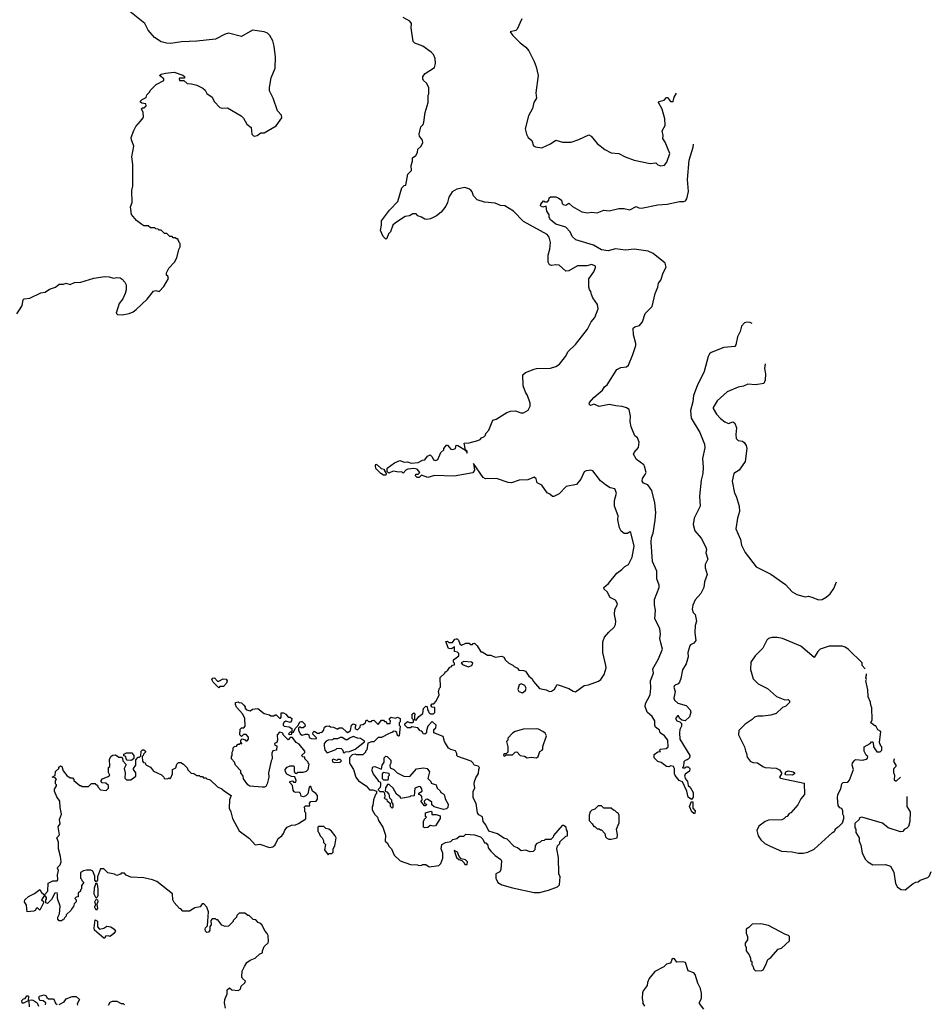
# Model space of a CAD drawing. Extents: x 2086813 to 2278017, y 548126 to 753336.
# Tile 441 of 461: x 2245740 to 2254146, y 691971 to 701050. Entities that reach past the tile are written whole.
import ezdxf

# ---------------------------------------------------------------- set-up
doc = ezdxf.new("R2010")
doc.units = 0

msp = doc.modelspace()

# ---------------------------------------------------------------- linework, layer by layer
at = {"layer": '0CON10XD'}
for points in [[(2245715, 698337.5), (2245745, 698382.5), (2245763.3, 698415), (2245773, 698467), (2245780, 698475), (2245835, 698482.5), (2245935, 698530), (2245975, 698537.5), (2246013.9, 698566.1), (2246070, 698585), (2246105, 698610), (2246145, 698610), (2246165, 698620), (2246205, 698608.8), (2246245, 698626.7), (2246305, 698628.6), (2246425, 698667.5), (2246525, 698682.9), (2246565, 698680), (2246605, 698666), (2246635, 698673.8), (2246665, 698668.8), (2246685, 698657.5), (2246709.3, 698629.3), (2246722.5, 698605), (2246721.7, 698558.3), (2246712.5, 698525), (2246690, 698475), (2246658.3, 698431.7), (2246630, 698345), (2246643, 698333), (2246685, 698330), (2246749.3, 698340.7), (2246785, 698357.5), (2246815, 698377.5), (2246916.4, 698473.6), (2246975, 698547.5), (2246995, 698552.5), (2247025, 698542.5), (2247068.8, 698591.2), (2247113.3, 698665), (2247107.5, 698685), (2247092.5, 698695), (2247092.5, 698715), (2247115, 698760), (2247166.4, 698813.6), (2247190, 698855), (2247208.3, 698931.7), (2247220, 698955), (2247220, 698985), (2247210, 698995), (2247198.3, 699028.3), (2247185, 699030), (2247175, 699040), (2247155, 699040), (2247145, 699050), (2247125, 699050), (2247097, 699077), (2247075, 699080), (2247045, 699110), (2247025, 699110), (2247018.3, 699118.3), (2246995, 699120), (2246985, 699130), (2246945, 699130), (2246925, 699150), (2246885, 699150), (2246865, 699160), (2246817, 699197), (2246772.5, 699255), (2246763.3, 699325), (2246777.5, 699365), (2246773.3, 699475), (2246782.5, 699515), (2246783.3, 699605), (2246783.3, 699715), (2246773.9, 699783.9), (2246792.5, 699885), (2246770.7, 699940.7), (2246767.5, 699965), (2246791.7, 700028.3), (2246812.5, 700065), (2246852.5, 700115), (2246880, 700145), (2246882.5, 700155), (2246877.5, 700195), (2246863, 700227), (2246871.7, 700238.3), (2246885, 700237.5), (2246906.7, 700255), (2246903, 700273), (2246865, 700280), (2246855, 700290), (2246855, 700300), (2246870, 700315), (2246906.4, 700333.6), (2246911.7, 700358.3), (2246938.3, 700381.7), (2246941.7, 700398.3), (2246997, 700453), (2247069.3, 700490.7), (2247070, 700505), (2247030, 700535), (2247045, 700547.5), (2247085, 700557.5), (2247165, 700567.5), (2247245, 700540), (2247260, 700525), (2247258.3, 700511.7), (2247215, 700510), (2247210, 700505), (2247215, 700490), (2247255, 700490), (2247285, 700462.5), (2247325, 700460), (2247375, 700446.7), (2247429.1, 700419.1), (2247449.4, 700399.4), (2247465, 700370), (2247515.9, 700335.9), (2247534.2, 700294.2), (2247585, 700240.8), (2247605.9, 700234.1), (2247657, 700237), (2247783, 700163), (2247803, 700143), (2247835, 700087.5), (2247873.3, 700055), (2247882, 699995), (2247895, 699978.8), (2247905, 699976), (2247928.3, 699981.7), (2247965, 700007.5), (2247995, 700007.5), (2248105, 700072.5), (2248157.5, 700145), (2248155, 700170), (2248118.3, 700208.3), (2248077.5, 700325), (2248043.6, 700393.6), (2248043.3, 700425), (2248060, 700515), (2248096.1, 700603.9), (2248098, 700705), (2248088, 700805), (2248074.1, 700854.1), (2248046.2, 700905), (2248025, 700926.2), (2247995, 700938), (2247885.9, 700954.1), (2247785, 700894.3), (2247665, 700925.8), (2247635, 700917.5), (2247545, 700870), (2247375, 700851.4), (2247233, 700847), (2247135, 700832), (2247095, 700833.8), (2247045, 700846.7), (2246982.5, 700885), (2246923.9, 700953.9), (2246893.3, 701015), (2246755.8, 701125.8)], [(2249235, 696877.5), (2249185, 696886.7), (2249145, 696870), (2249130, 696885), (2249130, 696915), (2249195, 696962.5), (2249245, 696986.7), (2249285, 696968.8), (2249315, 696972.5), (2249350.5, 696960.5), (2249413, 696967), (2249455, 696987.5), (2249475, 696990), (2249500, 697025), (2249525, 697037.5), (2249545, 697020), (2249555, 696990), (2249575, 696986.7), (2249595, 696993.3), (2249625, 697060), (2249650, 697085), (2249650, 697095), (2249675, 697127.5), (2249686.4, 697126.4), (2249715, 697090), (2249735, 697087.5), (2249760, 697095), (2249763.6, 697126.4), (2249780, 697125), (2249850, 697080), (2249867, 697053), (2249865, 697070), (2249850, 697080), (2249840, 697145), (2249885, 697147.5), (2249965, 697170), (2249985, 697177.5), (2250000, 697195), (2250020, 697205), (2250035, 697220), (2250037.5, 697235), (2250066.7, 697265), (2250103.9, 697356.1), (2250133.6, 697366.4), (2250231.7, 697428.3), (2250265, 697440), (2250313, 697443), (2250360, 697425), (2250385, 697423.3), (2250429.3, 697450.7), (2250447.5, 697485), (2250447, 697513), (2250423.6, 697583.6), (2250404.1, 697614.1), (2250381.2, 697675), (2250380, 697775), (2250403, 697797), (2250483.6, 697826.4), (2250505, 697832.5), (2250635, 697837.5), (2250685, 697852.5), (2250716.4, 697873.6), (2250773.3, 697945), (2250798.3, 697991.7), (2250863.9, 698056.1), (2250976.7, 698195), (2251010, 698265), (2251042.5, 698305), (2251073.8, 698385), (2251068.8, 698425), (2251026.4, 698486.4), (2251012.5, 698515), (2251007.5, 698545), (2250993, 698563), (2250986.7, 698585), (2250988.3, 698661.7), (2251033.6, 698726.4), (2251050, 698765), (2251048.3, 698778.3), (2251015, 698791.2), (2250968.8, 698781.2), (2250885, 698780), (2250805, 698733.8), (2250775, 698732.5), (2250715, 698785.6), (2250685, 698789.4), (2250645, 698782), (2250625, 698790), (2250614.3, 698814.3), (2250612.4, 698877.6), (2250627.8, 698935), (2250634.4, 698995), (2250621.9, 699045), (2250605, 699067.8), (2250385, 699187.8), (2250294.2, 699285), (2250215, 699334), (2250175, 699337.5), (2250125, 699357.1), (2250025, 699368), (2249958.8, 699388.8), (2249924.3, 699424.3), (2249913.9, 699463.9), (2249899.6, 699479.5), (2249881.7, 699491.7), (2249845, 699501.2), (2249771.2, 699488.8), (2249728.8, 699461.2), (2249696.7, 699415), (2249686.2, 699365), (2249668.3, 699331.7), (2249627.5, 699275), (2249585, 699240), (2249527, 699213), (2249495, 699207.5), (2249475, 699210), (2249445, 699230), (2249411.7, 699241.7), (2249395, 699260), (2249365, 699260), (2249335, 699242.5), (2249295, 699233.8), (2249205, 699178), (2249180, 699155), (2249158.8, 699095), (2249140, 699075), (2249127, 699033), (2249115, 699027.5), (2249090.3, 699050.3), (2249067.5, 699105), (2249077.5, 699155), (2249076.7, 699195), (2249151.2, 699295), (2249226.7, 699375), (2249265, 699500), (2249285, 699520), (2249300, 699525), (2249320, 699625), (2249351.7, 699658.3), (2249350, 699705), (2249362.5, 699745), (2249363.3, 699775), (2249393, 699797), (2249407.5, 699825), (2249412.5, 699855), (2249439.3, 699880.7), (2249456.7, 699913.3), (2249455, 699940), (2249427.5, 699975), (2249423.3, 699995), (2249438.3, 700061.7), (2249460, 700085), (2249467.5, 700105), (2249480, 700195), (2249507.5, 700285), (2249507.5, 700355), (2249512.5, 700365), (2249512.5, 700425), (2249492.5, 700465), (2249465, 700490), (2249457.5, 700505), (2249457.5, 700525), (2249477.5, 700555), (2249565, 700610), (2249575.8, 700645), (2249571.2, 700691.2), (2249555, 700730), (2249535, 700751.2), (2249457.5, 700805), (2249382.5, 700835), (2249369.3, 700849.3), (2249351.2, 700975), (2249353.3, 701015), (2249337.5, 701035), (2249275, 701070)], [(2250371.7, 701058.3), (2250327.7, 700962.3), (2250315, 700950), (2250263.3, 700936.7), (2250285, 700906.7), (2250355.8, 700835.8), (2250405.8, 700795.8), (2250433.6, 700763.6), (2250483.9, 700663.9), (2250503.8, 700615), (2250522.5, 700535), (2250500, 700375), (2250505.8, 700325), (2250480, 700285), (2250467.7, 700232.3), (2250431.2, 700165), (2250401.4, 700045), (2250413.2, 699993.2), (2250428.8, 699965), (2250461.2, 699935), (2250478.3, 699888.3), (2250495, 699878.8), (2250555, 699868.8), (2250635, 699904), (2250685, 699938), (2250745, 699921.2), (2250825, 699921.2), (2250897.5, 699945), (2250989.6, 699989.5), (2251011.2, 699975), (2251065, 699908.8), (2251135, 699853.8), (2251195, 699822), (2251265, 699816.2), (2251324.3, 699784.3), (2251405, 699756), (2251554.1, 699724.1), (2251605, 699730), (2251625, 699711.2), (2251652.7, 699702.7), (2251685, 699710), (2251708.8, 699735), (2251735.8, 699815), (2251691.7, 699921.7), (2251670, 699955), (2251673, 699983), (2251663.8, 700025), (2251691.2, 700075), (2251687.5, 700135), (2251665.4, 700225), (2251629.2, 700285), (2251634.5, 700295.5), (2251683, 700306.9), (2251705, 700332), (2251715, 700331.2), (2251742.5, 700295), (2251766, 700295), (2251775.8, 700335), (2251797.6, 700372.6)], [(2252493.3, 698247.9), (2252475, 698256.8), (2252445, 698261.2), (2252425, 698255.6), (2252394.7, 698225.3), (2252384.7, 698175.3), (2252357.9, 698125), (2252345, 698052.5), (2252336, 698035), (2252232, 698028.1), (2252117.6, 697982.4), (2252101.8, 697968.2), (2252089.6, 697945), (2252052.2, 697805), (2251985.8, 697675), (2251953.4, 697585), (2251946.1, 697525), (2251925.3, 697445), (2251932.3, 697375), (2252011.8, 697245), (2252055.7, 697135.7), (2252058.3, 697101.7), (2252037.8, 697005), (2252042.9, 696925), (2252039.5, 696865), (2252023.6, 696805), (2252007.3, 696655), (2252015.5, 696565), (2251960.4, 696455), (2251949.5, 696395), (2251966.9, 696336.9), (2252025, 696269.2), (2252068.6, 696185), (2252074.2, 696165), (2252067.5, 696135), (2252085.8, 696075.8), (2252061.2, 696025), (2252061.2, 695995), (2252079.7, 695935), (2252055.6, 695865), (2252050, 695815), (2252020.6, 695759.4), (2251968.3, 695701.7), (2251948.3, 695651.7), (2251941.2, 695615), (2251950, 695585), (2251967.5, 695565), (2251980, 695505), (2251968.8, 695465), (2251964.3, 695395), (2251974.2, 695325.8), (2251955, 695301.2), (2251926.7, 695285), (2251920, 695275), (2251902.5, 695215), (2251904.2, 695175), (2251885, 695110), (2251853.1, 695055), (2251838.1, 694975), (2251825, 694940), (2251811.2, 694925), (2251779.7, 694910.3), (2251772.9, 694895), (2251784.4, 694855), (2251772.5, 694795), (2251778.8, 694775), (2251808.3, 694748.3), (2251886.7, 694725), (2251923.8, 694685), (2251930, 694665), (2251917.3, 694622.7), (2251875, 694583.3), (2251845, 694590), (2251825, 694610), (2251815, 694630), (2251805, 694630), (2251787.5, 694605), (2251800, 694585), (2251827, 694577), (2251841.7, 694561.7), (2251843.8, 694535), (2251828.8, 694505), (2251823.3, 694475), (2251827, 694417), (2251920, 694265), (2251916.1, 694243.9), (2251905, 694230), (2251893.6, 694226.4), (2251875, 694220), (2251863, 694207), (2251860, 694165), (2251852.5, 694155), (2251855, 694150), (2251875, 694150), (2251885, 694160), (2251905, 694160), (2251920, 694145), (2251915, 694120), (2251877, 694093), (2251870, 694075), (2251879.3, 694049.3), (2251897.5, 694025), (2251905, 693990), (2251923, 693973), (2251950, 693925), (2251949.3, 693880.7), (2251935, 693860), (2251905, 693880), (2251891.2, 693935), (2251853, 694023), (2251820, 694035), (2251785, 694080), (2251777.5, 694095), (2251777.5, 694145), (2251770, 694165), (2251745, 694170), (2251725, 694160), (2251703, 694163), (2251655, 694200), (2251625, 694210), (2251590, 694245), (2251590, 694275), (2251625, 694297.5), (2251648.3, 694301.7), (2251640, 694315), (2251650, 694325), (2251701.7, 694328.3), (2251720, 694345), (2251717, 694407), (2251685, 694447.5), (2251647.5, 694475), (2251639.3, 694499.3), (2251603.8, 694525), (2251596.2, 694545), (2251597.5, 694585), (2251572.5, 694625), (2251527.5, 694665), (2251508.3, 694718.3), (2251511.2, 694745), (2251553.3, 694825), (2251561.2, 694885), (2251556.7, 694955), (2251586, 695025), (2251577.1, 695065), (2251628.2, 695151.7), (2251667.1, 695245), (2251653.3, 695305), (2251641.4, 695345), (2251648.8, 695385), (2251644, 695435), (2251596, 695525), (2251603.8, 695605), (2251594.2, 695655), (2251594, 695705), (2251637, 695813), (2251638, 695835), (2251616.4, 695893.6), (2251616, 695965), (2251574.3, 696055), (2251562.2, 696232.2), (2251565.4, 696275), (2251580.8, 696315), (2251601.4, 696435), (2251605.3, 696505.2), (2251596.2, 696595), (2251568.3, 696708.3), (2251531.2, 696761.2), (2251493.3, 696775), (2251478.6, 696795), (2251482.2, 696817.8), (2251508.6, 696855), (2251515.6, 696875), (2251502.6, 696932.6), (2251494, 696945), (2251426.9, 696995), (2251398.6, 697045), (2251405, 697060), (2251447.5, 697105), (2251451.2, 697155), (2251437.5, 697195), (2251413.9, 697213.9), (2251380, 697295), (2251369.2, 697345), (2251371.2, 697395), (2251360, 697455), (2251335, 697471.2), (2251295, 697484.4), (2251238.3, 697488.3), (2251175, 697502.9), (2251085, 697484.5), (2251035, 697503.3), (2251003.6, 697493.6), (2250990, 697505), (2250995, 697520), (2251035, 697566.2), (2251113.8, 697635), (2251134.2, 697665), (2251157.4, 697682.6), (2251245, 697825.8), (2251283.9, 697843.9), (2251335, 697850), (2251352.5, 697865), (2251395, 697961.2), (2251423.1, 698045), (2251422.9, 698065), (2251398.6, 698145), (2251398, 698205), (2251412.7, 698217.3), (2251455, 698228.8), (2251483.8, 698265), (2251508.8, 698341.2), (2251571.2, 698405), (2251598.8, 698525), (2251623.3, 698585), (2251630, 698620), (2251652.5, 698647.5), (2251673.3, 698715), (2251701.7, 698768.3), (2251692.5, 698805), (2251582.5, 698895), (2251535.8, 698915.8), (2251405, 698933.8), (2251325, 698923.9), (2251235, 698938), (2251165, 698917.8), (2251105, 698929.1), (2251031.6, 698971.6), (2250869.1, 699019.1), (2250835, 699051.2), (2250814.6, 699094.6), (2250776.5, 699136.5), (2250683.8, 699165), (2250651.4, 699191.4), (2250633.8, 699205), (2250622.5, 699225), (2250621.7, 699251.7), (2250600, 699285), (2250595, 699330), (2250565, 699322.5), (2250542.5, 699335), (2250545, 699350), (2250571.7, 699378.3), (2250585, 699370), (2250608.3, 699371.7), (2250620, 699385), (2250621.7, 699408.3), (2250635, 699417.5), (2250685, 699416.2), (2250705, 699407.5), (2250737.5, 699385), (2250742.5, 699355), (2250750, 699345), (2250775, 699340), (2250805, 699357.5), (2250838.6, 699328.6), (2250925, 699276.9), (2250975, 699268.1), (2251015, 699275.6), (2251065, 699269.4), (2251125, 699292.5), (2251175, 699288.6), (2251265, 699307.5), (2251315, 699307.5), (2251365, 699296.7), (2251425, 699326.7), (2251450, 699315), (2251475, 699312.9), (2251625, 699343.8), (2251710.7, 699349.3), (2251825, 699372.5), (2251865, 699372.5), (2251879.3, 699380.7), (2251891.7, 699398.3), (2251906.9, 699465), (2251899.3, 699575), (2251914.6, 699755.4), (2251951.4, 699875), (2251952.6, 699900.7)], [(2252614.9, 697876.2), (2252608.8, 697835), (2252618.8, 697785), (2252613.8, 697725), (2252602.5, 697695), (2252524.2, 697684.2), (2252455, 697690), (2252415, 697670), (2252365, 697662.5), (2252265, 697617.5), (2252170.8, 697535), (2252133.3, 697475), (2252133.3, 697465), (2252165, 697413.8), (2252202.5, 697372.5), (2252242.7, 697342.7), (2252275, 697327.1), (2252315, 697341.2), (2252335, 697330), (2252350.6, 697285), (2252342.5, 697225), (2252348.3, 697188.3), (2252365, 697170.8), (2252405, 697164), (2252422.1, 697152.1), (2252438.6, 697125), (2252444.1, 697095.9), (2252430.6, 696975), (2252375, 696896.2), (2252324.2, 696865.8), (2252310.8, 696795), (2252331.9, 696685), (2252347.5, 696655), (2252375.8, 696565), (2252377.5, 696515), (2252358, 696455), (2252343.3, 696355), (2252388.3, 696258.3), (2252395.7, 696205), (2252428.3, 696138.3), (2252530, 696005), (2252665, 695936), (2252801.7, 695841.7), (2252862.5, 695775), (2252905, 695751.2), (2252983, 695727), (2253015, 695733.3), (2253055, 695723.3), (2253105, 695700), (2253140, 695705), (2253176.1, 695723.9), (2253213, 695757), (2253246.1, 695803.9), (2253272.9, 695865.2)], [(2247808.3, 694728.3), (2247820, 694715), (2247817.5, 694705), (2247830, 694685), (2247865, 694677.5), (2247888.3, 694691.7), (2247935, 694700), (2247995, 694652.5), (2248045, 694640), (2248055, 694630), (2248085, 694630), (2248095, 694640), (2248105, 694640), (2248135, 694610), (2248145, 694610), (2248151.7, 694618.3), (2248151.7, 694658.3), (2248171.7, 694658.3), (2248195, 694647.5), (2248215, 694620), (2248235, 694620), (2248250, 694605), (2248247.5, 694585), (2248235, 694570), (2248195, 694582.5), (2248175, 694570), (2248170, 694555), (2248170, 694545), (2248180, 694535), (2248225, 694530), (2248250, 694515), (2248250, 694480), (2248235, 694480), (2248220, 694465), (2248225, 694460), (2248248.3, 694461.7), (2248250, 694480), (2248265, 694480), (2248280, 694515), (2248308.3, 694541.7), (2248323.6, 694576.4), (2248335, 694580), (2248345, 694580), (2248370, 694555), (2248372.5, 694535), (2248355, 694520), (2248335, 694520), (2248325, 694530), (2248311.7, 694518.3), (2248312.5, 694495), (2248330.7, 694460.7), (2248345, 694452.5), (2248377, 694463), (2248395, 694462.5), (2248407.5, 694455), (2248410, 694430), (2248427, 694423), (2248475, 694420), (2248478.3, 694428.3), (2248443.3, 694463.3), (2248445, 694480), (2248455, 694490), (2248485, 694470), (2248505, 694470), (2248511.7, 694478.3), (2248528.3, 694481.7), (2248540, 694495), (2248550, 694525), (2248565, 694536.7), (2248595, 694537.5), (2248605, 694530), (2248635, 694527.5), (2248665, 694510), (2248675, 694510), (2248685, 694520), (2248715, 694520), (2248750, 694485), (2248765, 694477.5), (2248790, 694495), (2248800, 694545), (2248815, 694557.5), (2248838.3, 694548.3), (2248830, 694515), (2248855, 694502.5), (2248880, 694525), (2248881.7, 694548.3), (2248905, 694550), (2248930, 694565), (2248935, 694590), (2248945, 694590), (2248955, 694580), (2248985, 694580), (2248991.7, 694588.3), (2249005, 694590), (2249045, 694550), (2249075, 694590), (2249095, 694590), (2249105, 694580), (2249118.3, 694578.3), (2249125, 694560), (2249155, 694560), (2249160, 694585), (2249150, 694595), (2249150, 694605), (2249165, 694617.5), (2249205, 694610), (2249225, 694617.5), (2249247, 694607), (2249250, 694575), (2249240, 694565), (2249240, 694545), (2249247.5, 694535), (2249240, 694445), (2249233, 694443), (2249225, 694450), (2249218.3, 694478.3), (2249205, 694487.5), (2249185, 694490), (2249178.3, 694481.7), (2249140, 694465), (2249075, 694430), (2249045, 694430), (2249005, 694390), (2248985, 694390), (2248951.7, 694378.3), (2248941.7, 694318.3), (2248930, 694305), (2248930, 694295), (2248905, 694270), (2248845, 694270), (2248835, 694277.5), (2248805, 694270), (2248780, 694245), (2248780, 694195), (2248817.5, 694135), (2248840, 694065), (2248865, 694030), (2248936.4, 693986.4), (2248965, 693950), (2248995, 693947.5), (2249030, 693935), (2249030, 693915), (2249020, 693905), (2249002.5, 693855), (2248997.5, 693805), (2248990, 693795), (2248990, 693765), (2249015, 693720), (2249040, 693695), (2249050, 693665), (2249087.5, 693605), (2249111.7, 693531.7), (2249110, 693475), (2249129.3, 693459.3), (2249147.5, 693425), (2249167.5, 693405), (2249192.5, 693345), (2249250, 693295), (2249345, 693260), (2249405, 693257.5), (2249425, 693250), (2249447, 693253), (2249455, 693260), (2249485, 693260), (2249515, 693240), (2249605, 693250), (2249625, 693270), (2249641.7, 693318.3), (2249642.5, 693365), (2249627.5, 693405), (2249632.5, 693445), (2249665, 693462.5), (2249715, 693472.5), (2249735, 693490), (2249771.7, 693498.3), (2249795, 693520), (2249835, 693522.5), (2249855, 693540), (2249933, 693533), (2249990, 693515), (2250010, 693495), (2250025, 693460), (2250038.3, 693458.3), (2250058.3, 693438.3), (2250060, 693415), (2250085, 693382.5), (2250123.6, 693343.6), (2250177.5, 693305), (2250182.5, 693295), (2250177.5, 693215), (2250166.4, 693193.6), (2250130, 693175), (2250130, 693135), (2250150, 693095), (2250185, 693073.3), (2250285, 693043.8), (2250485, 693003.3), (2250533, 693003), (2250615, 693023.3), (2250700, 693055), (2250717, 693073), (2250722.5, 693145), (2250712.5, 693175), (2250710, 693325), (2250692.5, 693405), (2250698.3, 693431.7), (2250720, 693455), (2250721.7, 693468.3), (2250775, 693520), (2250790, 693525), (2250790, 693565), (2250781.7, 693578.3), (2250780, 693605), (2250755, 693620), (2250741.7, 693618.3), (2250661.7, 693528.3), (2250658.3, 693511.7), (2250638.3, 693491.7), (2250585, 693490), (2250575, 693480), (2250553, 693477), (2250540, 693465), (2250510, 693455), (2250492.5, 693435), (2250490, 693395), (2250475, 693380), (2250448.3, 693378.3), (2250405, 693392.5), (2250365, 693387.5), (2250330, 693415), (2250300, 693425), (2250235, 693492.5), (2250203.9, 693503.9), (2250145, 693542.5), (2250067, 693567), (2250037.5, 693625), (2250013.3, 693655), (2250008.8, 693698.8), (2249975, 693716.7), (2249961.2, 693735), (2249948.3, 693821.7), (2249922.5, 693875), (2249922.5, 693935), (2249937.5, 693965), (2249930, 694005), (2249932.5, 694025), (2249945, 694060), (2249971.7, 694098.3), (2249972.5, 694135), (2249980, 694155), (2249967, 694167), (2249930, 694175), (2249922.5, 694195), (2249903.3, 694213.3), (2249780, 694255), (2249772.5, 694265), (2249772.5, 694285), (2249758.3, 694308.3), (2249715, 694320), (2249694.1, 694334.1), (2249657.5, 694395), (2249645, 694440), (2249560, 694475), (2249560, 694505), (2249578.3, 694521.7), (2249580, 694545), (2249545, 694580), (2249503, 694537), (2249490, 694495), (2249490, 694475), (2249475, 694462.5), (2249460, 694465), (2249458.3, 694478.3), (2249448.3, 694488.3), (2249431.7, 694491.7), (2249411.7, 694521.7), (2249355, 694530), (2249345, 694520), (2249315, 694520), (2249290, 694545), (2249291.7, 694558.3), (2249315, 694580), (2249335, 694570), (2249365, 694570), (2249370, 694575), (2249370, 694595), (2249360, 694605), (2249360, 694645), (2249375, 694657.5), (2249387.5, 694645), (2249380, 694635), (2249380, 694595), (2249395, 694590), (2249420, 694625), (2249458.3, 694651.7), (2249463, 694697), (2249485, 694720), (2249498.3, 694718.3), (2249500, 694685), (2249510, 694675), (2249511.7, 694661.7), (2249525, 694650), (2249555, 694650), (2249567, 694663), (2249568.3, 694708.3), (2249545, 694710), (2249530, 694725), (2249545, 694740), (2249558.3, 694741.7), (2249580, 694765), (2249607.5, 694825), (2249602.5, 694855), (2249610, 694885), (2249620, 694895), (2249617.5, 694985), (2249660, 695025), (2249665, 695040), (2249675, 695040), (2249688.3, 695051.7), (2249705, 695080), (2249718.3, 695081.7), (2249731.7, 695098.3), (2249748.3, 695101.7), (2249750, 695115), (2249740, 695125), (2249741.7, 695148.3), (2249790, 695185), (2249790, 695205), (2249777, 695217), (2249750, 695225), (2249748.3, 695268.3), (2249721.7, 695248.3), (2249693, 695253), (2249670, 695315), (2249685, 695320), (2249698.3, 695308.3), (2249731.7, 695308.3), (2249753.6, 695336.4), (2249765, 695340), (2249775, 695340), (2249785, 695330), (2249797.5, 695295), (2249815, 695282.5), (2249855, 695300), (2249885, 695300), (2249895, 695290), (2249915, 695290), (2249921.7, 695298.3), (2249935, 695300), (2249960, 695275), (2249991.7, 695221.7), (2250005, 695220), (2250055, 695190), (2250085, 695190), (2250125, 695172.5), (2250185, 695182.5), (2250203, 695173), (2250220, 695145), (2250250, 695115), (2250288.3, 695098.3), (2250300, 695085), (2250329.3, 695069.3), (2250341.7, 695051.7), (2250385, 695048.8), (2250405, 695041.2), (2250435, 694997.5), (2250462.5, 694975), (2250477, 694947), (2250533, 694883), (2250595, 694871.2), (2250625, 694856.7), (2250643, 694857), (2250672.3, 694877.7), (2250695, 694920), (2250805, 694883.3), (2250845, 694857.1), (2250865, 694852.9), (2250945, 694910.8), (2250985, 694916.2), (2251078.3, 694951.7), (2251097.5, 694965), (2251128.3, 695011.7), (2251146.7, 695075), (2251146.4, 695093.6), (2251118.8, 695215), (2251118.3, 695311.7), (2251131.2, 695355), (2251171.7, 695401.7), (2251222.1, 695447.9), (2251235, 695472.5), (2251237.5, 695505), (2251224.3, 695565), (2251228.8, 695611.2), (2251250, 695650), (2251251.2, 695665), (2251235, 695696.2), (2251185, 695722.5), (2251156.7, 695775), (2251129.6, 695799.5), (2251128, 695815), (2251168.3, 695851.7), (2251245, 695945.8), (2251291.3, 695978.7), (2251320.9, 696009.1), (2251355, 696026.2), (2251386.8, 696095), (2251406.2, 696196.2), (2251375, 696322.5), (2251365, 696327.5), (2251345, 696312.5), (2251315, 696312.5), (2251287.5, 696335), (2251272.5, 696365), (2251257, 696437), (2251258.8, 696475), (2251225.8, 696565), (2251224.2, 696615.8), (2251244, 696685), (2251227.5, 696725), (2251185, 696733.3), (2251141.7, 696761.7), (2251095, 696797.5), (2251025, 696890), (2251005, 696897.5), (2250991.7, 696891.7), (2250965, 696890), (2250945, 696880), (2250915, 696812.5), (2250875, 696762.5), (2250780, 696745), (2250715, 696677.5), (2250665, 696652.5), (2250653, 696653), (2250630, 696675), (2250605, 696687.5), (2250555, 696756.7), (2250510.7, 696780.7), (2250503.3, 696815), (2250485, 696831.2), (2250425, 696806.2), (2250345, 696804), (2250275, 696780), (2250245, 696781.2), (2250138.3, 696818.3), (2250035, 696816.7), (2250015, 696827.5), (2249925, 696957.5), (2249932.7, 696897.3), (2249919.2, 696870.8), (2249747.7, 696842.3), (2249565, 696846.2), (2249505, 696830), (2249445, 696850), (2249425, 696830), (2249405, 696830), (2249390, 696845), (2249391.7, 696858.3), (2249415, 696860), (2249430, 696875), (2249406.1, 696906.1), (2249375, 696911.2), (2249320, 696905), (2249300, 696895), (2249275, 696870), (2249265, 696880), (2249235, 696877.5)], [(2249115, 696850), (2249095, 696850), (2249070, 696865), (2249025, 696910), (2249020, 696935), (2249025, 696950), (2249036.4, 696946.4), (2249073, 696913), (2249100, 696905), (2249100, 696895), (2249120, 696865), (2249115, 696850)], [(2253535.2, 695063.5), (2253510, 695095), (2253508.3, 695118.3), (2253383, 695243), (2253353.3, 695263.3), (2253325, 695273.3), (2253205, 695273.3), (2253122.5, 695245), (2253100, 695225), (2253065, 695167.5), (2252944.1, 695274.1), (2252775, 695343.8), (2252725, 695353.3), (2252675, 695352.5), (2252645, 695342.5), (2252630.7, 695329.3), (2252592.5, 695255), (2252522.5, 695185), (2252482.5, 695125), (2252478.3, 695058.3), (2252503, 694973), (2252550, 694925), (2252635, 694882.5), (2252719.6, 694809.5), (2252795, 694777.5), (2252825, 694780), (2252838.3, 694768.3), (2252840, 694755), (2252805, 694720), (2252775, 694707.5), (2252715, 694653.3), (2252665, 694636.7), (2252593, 694627), (2252545, 694627.5), (2252515, 694617.5), (2252495, 694597.5), (2252430, 694555), (2252370, 694495), (2252367.5, 694455), (2252422.5, 694345), (2252431.7, 694308.3), (2252442.5, 694285), (2252448.3, 694248.3), (2252475, 694212.5), (2252501.7, 694201.7), (2252545, 694198.8), (2252592.7, 694162.7), (2252615, 694153.3), (2252715, 694148.8), (2252745, 694132), (2252764, 694105), (2252764, 694095), (2252746, 694065), (2252756.7, 694055), (2252975, 694010), (2252977.5, 693905), (2252942.5, 693865), (2252915, 693810), (2252850, 693735), (2252835, 693730), (2252816.4, 693703.6), (2252805, 693700), (2252785, 693680), (2252767, 693673), (2252645, 693667.5), (2252613, 693657), (2252555, 693612.5), (2252537.5, 693575), (2252550, 693525), (2252575, 693487.5), (2252612.5, 693455), (2252659.3, 693429.3), (2252763.6, 693383.6), (2252863, 693377), (2252917, 693363), (2252965, 693363.3), (2253006.4, 693373.6), (2253065, 693402.5), (2253233.6, 693556.4), (2253250, 693565), (2253260, 693575), (2253260, 693585), (2253280, 693605), (2253295, 693610), (2253327, 693643), (2253340, 693685), (2253340, 693705), (2253330, 693725), (2253330, 693755), (2253320, 693775), (2253303.6, 693783.6), (2253287.5, 693805), (2253280, 693875), (2253283.3, 693905), (2253311.7, 693958.3), (2253320, 694005), (2253335, 694017.5), (2253375, 694020), (2253391.7, 694038.3), (2253427.5, 694135), (2253417.5, 694175), (2253420, 694195), (2253433.6, 694216.4), (2253447, 694227), (2253515, 694222.5), (2253545, 694230), (2253558.3, 694241.7), (2253560, 694255), (2253547, 694267), (2253526.7, 694305), (2253527.5, 694345), (2253583, 694377), (2253595, 694390), (2253605, 694390), (2253610, 694385), (2253612.5, 694345), (2253645, 694300), (2253675, 694300), (2253690, 694315), (2253690, 694345), (2253681.7, 694351.7), (2253670, 694385), (2253680, 694485), (2253651.7, 694501.7), (2253635, 694540), (2253625, 694540), (2253590, 694565), (2253600, 694595), (2253597.5, 694705), (2253588.3, 694728.3), (2253587, 694757), (2253562.5, 694805), (2253561.7, 694871.7), (2253542.5, 694955), (2253547.5, 694965), (2253542.5, 694985), (2253550, 695005), (2253550, 695018.2)], [(2249875, 695082.5), (2249910, 695095), (2249917.5, 695115), (2249907, 695127), (2249835, 695132.5), (2249811.7, 695118.3), (2249823, 695103), (2249875, 695082.5)], [(2247575, 694890), (2247525, 694940), (2247512.5, 694965), (2247520.7, 694979.3), (2247535, 694982.5), (2247565, 694950), (2247575, 694950), (2247615, 694972.5), (2247645, 694970), (2247652.5, 694955), (2247648.3, 694931.7), (2247618.3, 694901.7), (2247585, 694900), (2247575, 694890)], [(2250375, 694843.3), (2250403.8, 694865), (2250410, 694885), (2250399.3, 694909.3), (2250365, 694926.7), (2250344.3, 694915.7), (2250334, 694875), (2250344.2, 694854.2), (2250375, 694843.3)], [(2247811.7, 692318.3), (2247833.6, 692356.4), (2247865, 692377.5), (2247910, 692395), (2247955, 692437.5), (2247980, 692445), (2247980, 692465), (2247993.3, 692505), (2248031.2, 692538.8), (2248035, 692550), (2248030, 692605), (2248022.5, 692625), (2248003.9, 692643.9), (2247973, 692703), (2247955, 692720), (2247940, 692725), (2247918.3, 692748.3), (2247893, 692753), (2247855, 692790), (2247845, 692790), (2247815, 692810), (2247765, 692810), (2247741.7, 692788.3), (2247740, 692775), (2247710, 692745), (2247710, 692735), (2247665, 692690), (2247635, 692687.5), (2247605, 692700), (2247568.3, 692748.3), (2247555, 692750), (2247545, 692760), (2247515, 692757.5), (2247502.5, 692745), (2247506.7, 692705), (2247493, 692687), (2247494, 692655), (2247482.5, 692637.5), (2247465, 692633.8), (2247454.3, 692644.3), (2247451.2, 692665), (2247453.8, 692676.2), (2247472.5, 692695), (2247480, 692825), (2247467, 692867), (2247438.3, 692898.3), (2247421.7, 692898.3), (2247405, 692870), (2247355, 692860), (2247305, 692830), (2247245, 692830), (2247225, 692850), (2247213.6, 692853.6), (2247165, 692910), (2247152.5, 692935), (2247148.3, 692988.3), (2247005, 693102.5), (2246965, 693120), (2246885, 693136.7), (2246765, 693142.5), (2246723, 693163), (2246705, 693180), (2246675, 693180), (2246668.3, 693171.7), (2246635, 693160), (2246615, 693170), (2246553, 693183), (2246530, 693205), (2246515, 693220), (2246485, 693220), (2246457.5, 693145), (2246456.7, 693115), (2246445, 693100), (2246432.5, 693115), (2246431.7, 693151.7), (2246415, 693200), (2246395, 693207.5), (2246355, 693207.5), (2246328.3, 693201.7), (2246300, 693185), (2246300, 693135), (2246310, 693125), (2246311.7, 693111.7), (2246330, 693095), (2246310, 693065), (2246310, 693035), (2246300, 693025), (2246300, 693015), (2246280, 692995), (2246278.3, 692961.7), (2246261.7, 692958.3), (2246250, 692945), (2246260, 692935), (2246260, 692915), (2246243, 692897), (2246237, 692873), (2246220, 692855), (2246215, 692840), (2246170, 692795), (2246170, 692785), (2246151.7, 692768.3), (2246145, 692750), (2246135, 692750), (2246125, 692740), (2246105, 692740), (2246092.5, 692755), (2246092.5, 692775), (2246107.5, 692805), (2246113.3, 692875), (2246087.5, 692945), (2246090, 692985), (2246085, 693000), (2246063.6, 692996.4), (2246033, 692937), (2245995, 692900), (2245980, 692905), (2245980, 692935), (2245987, 692943), (2245987, 692957), (2245975, 692970), (2245965, 692970), (2245940, 692935), (2245958.3, 692918.3), (2245960, 692905), (2245925, 692840), (2245905, 692860), (2245893.6, 692856.4), (2245883, 692837), (2245870, 692830), (2245810, 692825), (2245802.5, 692885), (2245783.8, 692915), (2245787.5, 692935), (2245820, 692965), (2245876.1, 692993.9), (2245925, 693030), (2245940.7, 693000.7), (2245968.3, 692981.7), (2246000, 693015), (2246001.7, 693088.3), (2246045, 693110), (2246085, 693110), (2246091.7, 693118.3), (2246087.5, 693165), (2246096.7, 693205), (2246090, 693225), (2246092.5, 693235), (2246113.6, 693256.4), (2246123.3, 693285), (2246117.5, 693335), (2246097.5, 693405), (2246097, 693467), (2246082.5, 693505), (2246106.7, 693535), (2246093.3, 693606.7), (2246112.5, 693635), (2246106.7, 693675), (2246126.7, 693725), (2246113.3, 693785), (2246110, 693845), (2246083, 693883), (2246060, 693935), (2246060, 693955), (2246080, 693985), (2246080, 693995), (2246070, 694005), (2246070, 694035), (2246080, 694045), (2246068.3, 694058.3), (2246040, 694065), (2246068.3, 694081.7), (2246071.7, 694118.3), (2246100, 694145), (2246101.7, 694158.3), (2246115, 694170), (2246130, 694165), (2246140, 694125), (2246175, 694080), (2246205, 694060), (2246228.3, 694058.3), (2246240, 694045), (2246240, 694035), (2246295, 693990), (2246305, 693990), (2246315, 693980), (2246375, 693980), (2246403, 694007), (2246435, 694007.5), (2246460, 693985), (2246460, 693975), (2246485, 693950), (2246536.4, 693943.6), (2246560, 693965), (2246558.3, 693988.3), (2246535, 694010), (2246501.7, 694011.7), (2246490, 694025), (2246490, 694035), (2246505, 694050), (2246555, 694070), (2246570, 694085), (2246558.3, 694108.3), (2246560, 694155), (2246570, 694165), (2246568.3, 694231.7), (2246585, 694260), (2246598.3, 694268.3), (2246625, 694270), (2246655, 694250), (2246678.3, 694248.3), (2246687, 694237), (2246690, 694215), (2246720, 694185), (2246720, 694175), (2246702.5, 694145), (2246712.5, 694105), (2246710, 694055), (2246725, 694040), (2246765, 694040), (2246810, 694075), (2246810, 694105), (2246790, 694135), (2246790, 694145), (2246810, 694175), (2246810, 694225), (2246831.7, 694248.3), (2246845, 694250), (2246858.3, 694261.7), (2246860, 694305), (2246873, 694317), (2246885, 694317.5), (2246900, 694305), (2246900, 694295), (2246881.7, 694278.3), (2246880, 694265), (2246870, 694255), (2246871.7, 694211.7), (2246881.7, 694201.7), (2246898.3, 694198.3), (2246900, 694185), (2246910, 694175), (2246946.4, 694156.4), (2246975, 694120), (2247046.4, 694086.4), (2247070, 694065), (2247071.7, 694051.7), (2247105, 694050), (2247115, 694060), (2247125, 694050), (2247135, 694060), (2247150, 694095), (2247150, 694135), (2247179.3, 694150.7), (2247190, 694185), (2247205, 694200), (2247225, 694200), (2247250, 694185), (2247285, 694150), (2247291.7, 694131.7), (2247321.7, 694101.7), (2247345, 694100), (2247375, 694080), (2247395, 694080), (2247405, 694070), (2247425, 694070), (2247435, 694060), (2247455, 694060), (2247465, 694050), (2247495, 694040), (2247565, 693977.5), (2247605, 693957.5), (2247627.5, 693935), (2247690, 693895), (2247673.3, 693855), (2247670.7, 693780.7), (2247687.5, 693745), (2247702.5, 693685), (2247765, 693570), (2247859.3, 693499.3), (2247911.7, 693441.7), (2247955, 693447.5), (2248045, 693417.5), (2248075, 693422.5), (2248095, 693440), (2248125, 693500), (2248157.5, 693525), (2248173.6, 693546.4), (2248183.9, 693576.1), (2248207.5, 693605), (2248245, 693623.3), (2248283, 693627), (2248311.7, 693638.3), (2248378.3, 693681.7), (2248380, 693735), (2248370, 693745), (2248370, 693775), (2248361.7, 693788.3), (2248375, 693800), (2248415, 693800), (2248413, 693827), (2248425, 693840), (2248475, 693842.5), (2248487, 693863), (2248487.5, 693895), (2248470, 693915), (2248440, 693935), (2248425, 693980), (2248415, 693980), (2248408.3, 693971.7), (2248398.3, 693911.7), (2248378.3, 693891.7), (2248357, 693883), (2248335, 693890), (2248330, 693915), (2248318.3, 693928.3), (2248285, 693922.5), (2248270.7, 693930.7), (2248262.5, 693945), (2248257, 693987), (2248230, 694015), (2248230, 694025), (2248255, 694030), (2248265, 694020), (2248285, 694020), (2248290, 694035), (2248278.3, 694068.3), (2248245, 694070), (2248204, 694094), (2248190, 694115), (2248187.5, 694135), (2248205, 694157.5), (2248235, 694170), (2248265, 694170), (2248270, 694165), (2248270, 694115), (2248281.7, 694101.7), (2248295, 694100), (2248305, 694110), (2248355, 694110), (2248385, 694120), (2248400, 694135), (2248410, 694185), (2248400, 694195), (2248400, 694205), (2248370, 694235), (2248368.3, 694248.3), (2248351.7, 694251.7), (2248340, 694265), (2248368.3, 694291.7), (2248370, 694305), (2248318.3, 694368.3), (2248290, 694385), (2248255, 694430), (2248235, 694430), (2248215, 694410), (2248170, 694455), (2248170, 694465), (2248160, 694475), (2248135, 694480), (2248113, 694457), (2248117.5, 694405), (2248110, 694385), (2248090, 694375), (2248091.7, 694361.7), (2248110, 694355), (2248107.5, 694315), (2248073, 694307), (2248063.6, 694286.4), (2248067.5, 694235), (2248057.5, 694215), (2248033.3, 694105), (2248037.5, 694065), (2248022.5, 694005), (2248009.3, 693980.7), (2247996.4, 693973.6), (2247975, 693973.3), (2247863, 693983), (2247843.6, 693993.6), (2247805, 694050), (2247800, 694075), (2247780, 694105), (2247780, 694125), (2247730, 694175), (2247720, 694205), (2247693, 694233), (2247692.5, 694255), (2247700, 694265), (2247700, 694295), (2247710, 694315), (2247710, 694335), (2247721.7, 694348.3), (2247738.3, 694351.7), (2247751.7, 694368.3), (2247765, 694370), (2247775, 694380), (2247788.3, 694371.7), (2247788.3, 694378.3), (2247780, 694380), (2247780, 694405), (2247791.7, 694418.3), (2247818.3, 694408.3), (2247825, 694400), (2247838.3, 694401.7), (2247850, 694415), (2247850, 694435), (2247828.3, 694458.3), (2247805, 694460), (2247785, 694440), (2247770, 694455), (2247771.7, 694508.3), (2247785, 694520), (2247808.3, 694521.7), (2247820, 694535), (2247817.5, 694605), (2247797.5, 694645), (2247740.7, 694710.7), (2247730, 694735), (2247730, 694755), (2247755, 694760), (2247763, 694753), (2247785, 694750), (2247808.3, 694728.3)], [(2250505, 694243.3), (2250522.5, 694255), (2250537, 694303), (2250556.4, 694313.6), (2250562.5, 694325), (2250563, 694347), (2250597.5, 694445), (2250585, 694470), (2250565, 694487.5), (2250525, 694507.5), (2250505, 694510), (2250385, 694507.5), (2250310, 694485), (2250285, 694470), (2250240, 694425), (2250240, 694405), (2250230, 694395), (2250242.5, 694345), (2250240, 694295), (2250225, 694280), (2250205, 694280), (2250200, 694265), (2250215, 694260), (2250225, 694270), (2250285, 694270), (2250310, 694295), (2250325, 694297.5), (2250356.4, 694266.4), (2250395, 694260), (2250420, 694245), (2250455, 694250), (2250505, 694243.3)], [(2248735, 694290), (2248745, 694300), (2248781.7, 694301.7), (2248835, 694322.5), (2248918.3, 694391.7), (2248918.3, 694398.3), (2248881.7, 694421.7), (2248853.6, 694423.6), (2248815, 694440), (2248780, 694425), (2248761.7, 694408.3), (2248748.3, 694408.3), (2248715, 694430), (2248695, 694430), (2248671.7, 694418.3), (2248635, 694420), (2248625, 694410), (2248585, 694407.5), (2248565, 694397.5), (2248547.5, 694375), (2248547.5, 694355), (2248553, 694313), (2248575, 694290), (2248655, 694320), (2248665, 694330), (2248685, 694332.5), (2248705, 694330), (2248720, 694315), (2248721.7, 694291.7), (2248735, 694290)], [(2246765, 694217.5), (2246731.7, 694221.7), (2246723, 694233), (2246720, 694255), (2246701.7, 694261.7), (2246701.7, 694278.3), (2246725, 694290), (2246775, 694290), (2246792.5, 694265), (2246791.7, 694238.3), (2246775, 694222.5), (2246765, 694217.5)], [(2248645, 694200), (2248695, 694202.5), (2248707.5, 694215), (2248695, 694227.5), (2248673, 694227), (2248665, 694220), (2248635, 694232.5), (2248620, 694225), (2248625, 694207.5), (2248645, 694200)], [(2249648.3, 693768.3), (2249561.7, 693791.7), (2249541.7, 693811.7), (2249540, 693835), (2249501.7, 693861.7), (2249485, 693860), (2249470, 693845), (2249471.7, 693821.7), (2249490, 693815), (2249485, 693800), (2249471.7, 693801.7), (2249440, 693845), (2249450, 693855), (2249447, 693887), (2249438.3, 693898.3), (2249420, 693905), (2249421.7, 693918.3), (2249450, 693935), (2249447, 693957), (2249435, 693977.5), (2249425, 693980), (2249382.5, 693965), (2249378.3, 693891.7), (2249345, 693890), (2249336.7, 693883.3), (2249255, 693870), (2249250, 693885), (2249215, 693910), (2249182.5, 693965), (2249147, 693997), (2249131.7, 693998.3), (2249113, 693967), (2249110, 693935), (2249125, 693930), (2249145, 693910), (2249150, 693875), (2249170, 693855), (2249170, 693835), (2249180, 693815), (2249180, 693785), (2249175, 693780), (2249160, 693795), (2249158.3, 693818.3), (2249131.7, 693841.7), (2249128.3, 693858.3), (2249111.7, 693861.7), (2249100, 693875), (2249110, 693885), (2249108.3, 693918.3), (2249095, 693930), (2249065, 693930), (2249050, 693945), (2249050, 693955), (2249067, 693973), (2249071.7, 693988.3), (2249070, 694015), (2249050, 694025), (2249050, 694035), (2249003, 694093), (2248990, 694125), (2248992.5, 694155), (2248998.3, 694161.7), (2249015, 694162.5), (2249075, 694140), (2249083.6, 694176.4), (2249100, 694205), (2249100, 694245), (2249115, 694260), (2249130, 694255), (2249161.7, 694221.7), (2249162.5, 694195), (2249152.5, 694175), (2249155, 694150), (2249190, 694135), (2249220, 694105), (2249283.6, 694073.6), (2249338, 694072), (2249398.3, 694141.7), (2249465, 694150), (2249496.1, 694146.1), (2249517.5, 694115), (2249503, 694053), (2249530, 694025), (2249535, 694010), (2249580, 693995), (2249583, 693983), (2249590, 693965), (2249618.3, 693938.3), (2249623.6, 693923.6), (2249650, 693910), (2249657, 693897), (2249662.5, 693865), (2249690, 693815), (2249686.7, 693785), (2249675, 693772.5), (2249648.3, 693768.3)], [(2253807.7, 694230.7), (2253805, 694230), (2253798.3, 694208.3), (2253820, 694175), (2253820, 694165), (2253800, 694145), (2253797.5, 694135), (2253798.3, 694108.3), (2253807.5, 694085), (2253805, 694040), (2253815, 694030), (2253825, 694030), (2253861.4, 694066.4)], [(2249135, 694040), (2249140, 694045), (2249140, 694075), (2249150, 694085), (2249148.3, 694098.3), (2249091.7, 694108.3), (2249082.5, 694095), (2249083, 694053), (2249095, 694040), (2249135, 694040)], [(2252865, 694084.2), (2252805, 694088), (2252798, 694095), (2252804, 694115), (2252825, 694124.2), (2252873.3, 694115), (2252883.8, 694105), (2252883.3, 694095), (2252865, 694084.2)], [(2251965, 693730), (2251955, 693730), (2251937.5, 693745), (2251917.5, 693795), (2251935, 693840), (2251946.4, 693836.4), (2251948.3, 693778.3), (2251970, 693755), (2251965, 693730)], [(2253920, 693887.3), (2253920, 693795), (2253950, 693745), (2253947, 693657), (2253935, 693610), (2253920, 693595), (2253896.1, 693583.9), (2253882.5, 693565), (2253861.7, 693561.7), (2253747.4, 693597.4), (2253695, 693642.5), (2253505, 693697.5), (2253485, 693690), (2253480, 693675), (2253441.7, 693638.3), (2253441.7, 693598.3), (2253450, 693585), (2253450, 693555), (2253480, 693505), (2253480, 693475), (2253497, 693437), (2253508.3, 693368.3), (2253535, 693310), (2253560, 693285), (2253608.3, 693258.3), (2253725, 693260), (2253770, 693245), (2253799.3, 693189.3), (2253817.5, 693085), (2253835, 693050), (2253868.3, 693028.3), (2253905, 693027.5), (2253980, 693085), (2254003, 693097), (2254025, 693100), (2254043, 693117), (2254115, 693140), (2254130, 693155), (2254146.3, 693195.7)], [(2249475, 693597.5), (2249462.5, 693605), (2249463, 693657), (2249471.7, 693678.3), (2249490, 693695), (2249482.5, 693702.5), (2249483.6, 693736.4), (2249531.7, 693751.7), (2249540, 693745), (2249541.7, 693721.7), (2249581.7, 693721.7), (2249618.3, 693708.3), (2249617.5, 693685), (2249573, 693617), (2249557, 693613), (2249525, 693620), (2249505, 693602.5), (2249475, 693597.5)], [(2251195, 693492.5), (2251250, 693505), (2251252.5, 693535), (2251242.5, 693585), (2251266.4, 693643.6), (2251267.5, 693715), (2251256.4, 693736.4), (2251245, 693740), (2251228.3, 693758.3), (2251215, 693760), (2251195, 693780), (2251125, 693780), (2251105, 693800), (2251075, 693800), (2251045, 693770), (2251015, 693760), (2251000, 693745), (2250990, 693715), (2250990, 693665), (2251020, 693635), (2251035, 693610), (2251045, 693610), (2251065, 693590), (2251085, 693590), (2251095, 693580), (2251105, 693580), (2251137, 693547), (2251142.5, 693515), (2251153.6, 693503.6), (2251173, 693493), (2251195, 693492.5)], [(2248585, 693350), (2248595, 693360), (2248618.3, 693361.7), (2248630, 693375), (2248630, 693405), (2248647, 693433), (2248657, 693507), (2248650, 693525), (2248616.4, 693566.4), (2248590, 693585), (2248563, 693593), (2248545, 693610), (2248495, 693610), (2248490, 693605), (2248490, 693565), (2248500, 693555), (2248510, 693525), (2248530, 693505), (2248541.7, 693481.7), (2248543, 693463), (2248560, 693445), (2248550, 693395), (2248585, 693350)], [(2249865, 693260), (2249870, 693285), (2249851.7, 693301.7), (2249811.7, 693311.7), (2249793, 693333), (2249776.7, 693375), (2249745, 693390), (2249767.5, 693325), (2249790, 693305), (2249818.3, 693298.3), (2249840, 693275), (2249845, 693260), (2249865, 693260)], [(2246445, 692950), (2246426.7, 692985), (2246430, 693045), (2246445, 693090), (2246455, 693080), (2246462, 693035), (2246460.8, 692975), (2246455, 692957.5), (2246445, 692950)], [(2246445, 692840), (2246433.3, 692865), (2246433.3, 692875), (2246442.5, 692885), (2246433.9, 692916.1), (2246445, 692940), (2246456.7, 692935), (2246461.2, 692915), (2246450, 692895), (2246456.7, 692855), (2246445, 692840)], [(2246525, 692580), (2246515, 692580), (2246430, 692655), (2246426.7, 692675), (2246435, 692750), (2246457.7, 692737.7), (2246456.7, 692685), (2246475, 692663.3), (2246515, 692673.3), (2246545, 692690), (2246580, 692685), (2246612.5, 692665), (2246622.5, 692645), (2246607.5, 692625), (2246575, 692597.5), (2246555, 692602.5), (2246531.7, 692598.3), (2246525, 692580)], [(2252525, 692280), (2252585, 692282.5), (2252595, 692290), (2252620, 692335), (2252640, 692385), (2252666.4, 692403.6), (2252735, 692480), (2252765, 692490), (2252840, 692555), (2252840, 692595), (2252830, 692605), (2252803, 692613), (2252645, 692697.5), (2252575, 692712.5), (2252495, 692710), (2252465, 692680), (2252440, 692665), (2252438.3, 692628.3), (2252450, 692595), (2252450, 692565), (2252430, 692535), (2252430, 692515), (2252440, 692495), (2252440, 692465), (2252467, 692427), (2252480, 692395), (2252480, 692375), (2252490, 692365), (2252490, 692335), (2252500, 692325), (2252510, 692295), (2252525, 692280)], [(2252047.5, 691925), (2252008.3, 691978.3), (2252008.3, 691991.7), (2252027.5, 692025), (2252027.5, 692075), (2252017, 692117), (2251992.5, 692165), (2251970, 692245), (2251955, 692260), (2251905, 692280), (2251880, 692355), (2251855, 692362.5), (2251798.3, 692358.3), (2251779.6, 692389.5), (2251765, 692393.3), (2251753.3, 692385), (2251748, 692362), (2251738.3, 692351.7), (2251705, 692340), (2251680, 692315), (2251597, 692273), (2251545, 692210), (2251528.3, 692171.7), (2251527, 692143), (2251490, 692095), (2251483, 692077), (2251480, 692025), (2251487.5, 691995), (2251482.5, 691985), (2251500, 691955)], [(2247636.7, 691935), (2247627.5, 691985), (2247632.5, 692015), (2247653, 692067), (2247653.3, 692105), (2247675, 692122.5), (2247695, 692103.3), (2247755, 692097.5), (2247775, 692110), (2247783, 692137), (2247815, 692167.5), (2247822.5, 692185), (2247795, 692207.5), (2247787.5, 692225), (2247793, 692277), (2247811.7, 692318.3)], [(2245761.7, 691981.7), (2245760, 692005), (2245775, 692020), (2245790, 692025), (2245805, 692050), (2245815, 692050), (2245820, 692045), (2245818.3, 692001.7), (2245775, 691982.5), (2245761.7, 691981.7)], [(2245977.5, 691965), (2245980, 691985), (2245955, 692002.5), (2245927, 692007), (2245917, 692033), (2245923.8, 692046.2), (2245967, 692057), (2245985, 692050), (2245990, 692035), (2246005, 692020), (2246045, 692022.5), (2246055, 692017.5), (2246070.7, 691980.7), (2246085, 691970)], [(2246105, 691970), (2246150, 691995), (2246168.3, 692021.7), (2246225, 692042.5), (2246261.7, 692041.7), (2246290, 692015), (2246270, 691975), (2246271.7, 691961.7)], [(2245831.7, 691948.3), (2245828.3, 692001.7), (2245831.7, 692008.3), (2245847.5, 692012.5), (2245865, 692008.8), (2245900, 691985), (2245913.8, 691953.8)], [(2246558.3, 691961.7), (2246575, 691990), (2246595, 692000), (2246635, 692000), (2246675, 691977.5), (2246695, 691977.5), (2246707, 691967)]]:
    msp.add_lwpolyline(points, dxfattribs=at)

doc.saveas('drawing.dxf')
